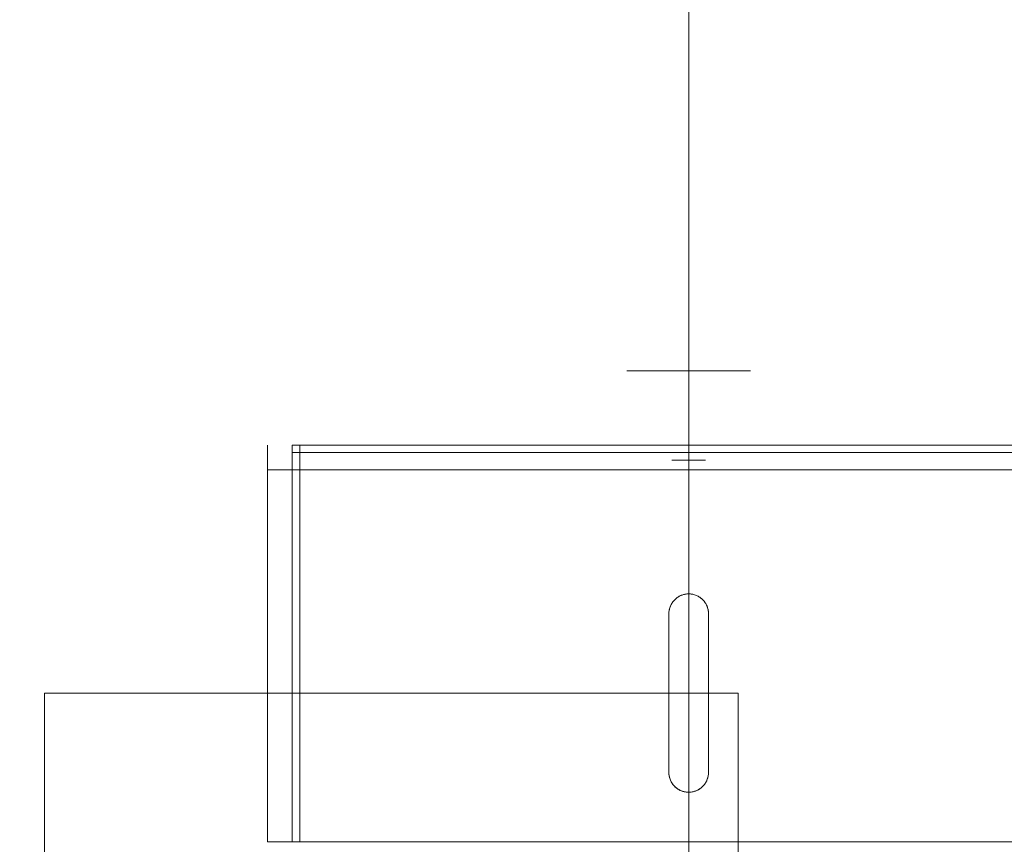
# Model space of a CAD drawing. Header units: millimetres. Extents: x -4395 to 65662, y -65530 to 6847.
# Tile 786 of 1034: x 26615 to 26814, y -17700 to -17534. Entities that reach past the tile are written whole.
import ezdxf

# ---------------------------------------------------------------- set-up
doc = ezdxf.new("R2010")
doc.units = ezdxf.units.MM
doc.layers.add('COTAS_P', color=1, linetype='Continuous', lineweight=0)
doc.layers.add('superior_C05', color=7, linetype='Continuous', lineweight=0)
doc.dimstyles.new('R19_100', dxfattribs={"dimtxt": 250, "dimasz": 150, "dimexe": 150, "dimexo": 80, "dimgap": 100, "dimtad": 1, "dimtih": 1, "dimtoh": 1, "dimdsep": 46, "dimcen": 0.09, "dimadec": 0, "dimazin": 0, "dimtfac": 1, "dimtdec": 4, "dimtofl": 0, "dimtmove": 0, "dimatfit": 3, "dimfxl": 1, "dimtolj": 1, "dimtzin": 0, "dimarcsym": 0})

# ---------------------------------------------------------------- blocks, each defined once
blk = doc.blocks.new('DIM_R33_31')
at = {"layer": 'COTAS_P'}
for p, q in [((24250.07, -17080), (24400.07, -17035)), ((26750.07, -17080), (26600.07, -17035)), ((24250.07, -17980), (24250.07, -17080)), ((24250.07, -17080), (26750.07, -17080)), ((24250.07, -17080), (24400.07, -17125)), ((26750.07, -17080), (26600.07, -17125)), ((26750.07, -17980), (26750.07, -17080))]:
    blk.add_line(p, q, dxfattribs=at)
blk.add_text('2500 P', height=250, dxfattribs=at).set_placement((25500.07, -16980))

msp = doc.modelspace()

# ---------------------------------------------------------------- linework, layer by layer
at = {"layer": 'superior_C05'}
for p, q in [((26737.602, -17605), (26737.571, -17605)), ((26737.664, -17605), (26737.602, -17605)), ((26737.757, -17605), (26737.664, -17605)), ((26737.881, -17605), (26737.757, -17605)), ((26738.035, -17605), (26737.881, -17605)), ((26738.218, -17605), (26738.035, -17605)), ((26738.432, -17605), (26738.218, -17605)), ((26738.674, -17605), (26738.432, -17605)), ((26738.944, -17605), (26738.674, -17605)), ((26739.242, -17605), (26738.944, -17605)), ((26739.567, -17605), (26739.242, -17605)), ((26739.918, -17605), (26739.567, -17605)), ((26740.295, -17605), (26739.918, -17605)), ((26740.695, -17605), (26740.295, -17605)), ((26741.119, -17605), (26740.695, -17605)), ((26741.565, -17605), (26741.119, -17605)), ((26742.033, -17605), (26741.565, -17605)), ((26742.52, -17605), (26742.033, -17605)), ((26743.026, -17605), (26742.52, -17605)), ((26743.55, -17605), (26743.026, -17605)), ((26744.089, -17605), (26743.55, -17605)), ((26744.644, -17605), (26744.089, -17605)), ((26745.212, -17605), (26744.644, -17605)), ((26745.792, -17605), (26745.212, -17605)), ((26746.383, -17605), (26745.792, -17605)), ((26746.983, -17605), (26746.383, -17605)), ((26746.694, -17605), (26746.677, -17605)), ((26746.719, -17605), (26746.694, -17605)), ((26746.753, -17605), (26746.719, -17605)), ((26746.795, -17605), (26746.753, -17605)), ((26746.845, -17605), (26746.795, -17605)), ((26746.903, -17605), (26746.845, -17605)), ((26746.968, -17605), (26746.903, -17605)), ((26747.042, -17605), (26746.968, -17605)), ((26747.591, -17605), (26746.983, -17605)), ((26747.123, -17605), (26747.042, -17605)), ((26747.211, -17605), (26747.123, -17605)), ((26747.307, -17605), (26747.211, -17605)), ((26747.409, -17605), (26747.307, -17605)), ((26747.518, -17605), (26747.409, -17605)), ((26747.634, -17605), (26747.518, -17605)), ((26748.204, -17605), (26747.591, -17605)), ((26747.755, -17605), (26747.634, -17605)), ((26747.882, -17605), (26747.755, -17605)), ((26748.015, -17605), (26747.882, -17605)), ((26748.152, -17605), (26748.015, -17605)), ((26748.295, -17605), (26748.152, -17605)), ((26748.823, -17605), (26748.204, -17605)), ((26748.441, -17605), (26748.295, -17605)), ((26748.592, -17605), (26748.441, -17605)), ((26748.747, -17605), (26748.592, -17605)), ((26748.905, -17605), (26748.747, -17605)), ((26749.444, -17605), (26748.823, -17605)), ((26749.065, -17605), (26748.905, -17605)), ((26749.229, -17605), (26749.065, -17605)), ((26749.394, -17605), (26749.229, -17605)), ((26749.561, -17605), (26749.394, -17605)), ((26750.067, -17605), (26749.444, -17605)), ((26749.729, -17605), (26749.561, -17605)), ((26749.898, -17605), (26749.729, -17605)), ((26750.067, -17605), (26749.898, -17605)), ((26750.067, -17605), (26750.691, -17605)), ((26750.237, -17605), (26750.067, -17605)), ((26750.406, -17605), (26750.237, -17605)), ((26750.574, -17605), (26750.406, -17605)), ((26750.741, -17605), (26750.574, -17605)), ((26750.691, -17605), (26751.312, -17605)), ((26750.906, -17605), (26750.741, -17605)), ((26751.07, -17605), (26750.906, -17605)), ((26751.23, -17605), (26751.07, -17605)), ((26751.388, -17605), (26751.23, -17605)), ((26751.312, -17605), (26751.931, -17605)), ((26751.543, -17605), (26751.388, -17605)), ((26751.694, -17605), (26751.543, -17605)), ((26751.84, -17605), (26751.694, -17605)), ((26751.983, -17605), (26751.84, -17605)), ((26751.931, -17605), (26752.544, -17605)), ((26752.12, -17605), (26751.983, -17605)), ((26752.253, -17605), (26752.12, -17605)), ((26752.38, -17605), (26752.253, -17605)), ((26752.501, -17605), (26752.38, -17605)), ((26752.617, -17605), (26752.501, -17605)), ((26752.544, -17605), (26753.152, -17605)), ((26752.726, -17605), (26752.617, -17605)), ((26752.828, -17605), (26752.726, -17605)), ((26752.924, -17605), (26752.828, -17605)), ((26753.012, -17605), (26752.924, -17605)), ((26753.093, -17605), (26753.012, -17605)), ((26753.167, -17605), (26753.093, -17605)), ((26753.152, -17605), (26753.752, -17605)), ((26753.232, -17605), (26753.167, -17605)), ((26753.29, -17605), (26753.232, -17605)), ((26753.34, -17605), (26753.29, -17605)), ((26753.382, -17605), (26753.34, -17605)), ((26753.416, -17605), (26753.382, -17605)), ((26753.441, -17605), (26753.416, -17605)), ((26753.458, -17605), (26753.441, -17605)), ((26753.752, -17605), (26754.343, -17605)), ((26754.343, -17605), (26754.923, -17605)), ((26754.923, -17605), (26755.491, -17605)), ((26755.491, -17605), (26756.046, -17605)), ((26756.046, -17605), (26756.585, -17605)), ((26756.585, -17605), (26757.109, -17605)), ((26757.109, -17605), (26757.615, -17605)), ((26757.615, -17605), (26758.102, -17605)), ((26758.102, -17605), (26758.57, -17605)), ((26758.57, -17605), (26759.016, -17605)), ((26759.016, -17605), (26759.44, -17605)), ((26759.44, -17605), (26759.84, -17605)), ((26759.84, -17605), (26760.217, -17605)), ((26760.217, -17605), (26760.568, -17605)), ((26760.568, -17605), (26760.893, -17605)), ((26760.893, -17605), (26761.191, -17605)), ((26761.191, -17605), (26761.461, -17605)), ((26761.461, -17605), (26761.703, -17605)), ((26761.703, -17605), (26761.917, -17605)), ((26761.917, -17605), (26762.1, -17605)), ((26762.1, -17605), (26762.254, -17605)), ((26762.254, -17605), (26762.378, -17605)), ((26762.378, -17605), (26762.47, -17605)), ((26762.47, -17605), (26762.533, -17605)), ((26762.533, -17605), (26762.564, -17605)), ((26665.067, -17620.112), (26665.067, -17620.012)), ((26665.067, -17620.31), (26665.067, -17620.112)), ((26665.067, -17620.608), (26665.067, -17620.31)), ((26665.067, -17621.003), (26665.067, -17620.608)), ((26665.067, -17621.495), (26665.067, -17621.003)), ((26665.067, -17622.083), (26665.067, -17621.495)), ((26670.067, -17700), (26670.067, -17620)), ((26670.067, -17620), (26830.067, -17620)), ((26670.067, -17621.5), (26670.067, -17620)), ((26670.067, -17620), (26671.567, -17620)), ((26670.067, -17621.5), (26830.067, -17621.5)), ((26671.567, -17700), (26671.567, -17620)), ((26665.067, -17622.765), (26665.067, -17622.083)), ((26665.067, -17623.54), (26665.067, -17622.765)), ((26665.067, -17624.405), (26665.067, -17623.54)), ((26746.694, -17623), (26746.677, -17623)), ((26746.719, -17623), (26746.694, -17623)), ((26746.753, -17623), (26746.719, -17623)), ((26746.795, -17623), (26746.753, -17623)), ((26746.845, -17623), (26746.795, -17623)), ((26746.903, -17623), (26746.845, -17623)), ((26746.968, -17623), (26746.903, -17623)), ((26747.042, -17623), (26746.968, -17623)), ((26747.123, -17623), (26747.042, -17623)), ((26747.211, -17623), (26747.123, -17623)), ((26747.307, -17623), (26747.211, -17623)), ((26747.409, -17623), (26747.307, -17623)), ((26747.518, -17623), (26747.409, -17623)), ((26747.634, -17623), (26747.518, -17623)), ((26747.755, -17623), (26747.634, -17623)), ((26747.882, -17623), (26747.755, -17623)), ((26748.015, -17623), (26747.882, -17623)), ((26748.152, -17623), (26748.015, -17623)), ((26748.295, -17623), (26748.152, -17623)), ((26748.441, -17623), (26748.295, -17623)), ((26748.592, -17623), (26748.441, -17623)), ((26748.747, -17623), (26748.592, -17623)), ((26748.905, -17623), (26748.747, -17623)), ((26749.065, -17623), (26748.905, -17623)), ((26749.229, -17623), (26749.065, -17623)), ((26749.394, -17623), (26749.229, -17623)), ((26749.561, -17623), (26749.394, -17623)), ((26749.729, -17623), (26749.561, -17623)), ((26749.898, -17623), (26749.729, -17623)), ((26750.067, -17623), (26749.898, -17623)), ((26750.067, -17623), (26750.237, -17623)), ((26750.237, -17623), (26750.406, -17623)), ((26750.406, -17623), (26750.574, -17623)), ((26750.574, -17623), (26750.741, -17623)), ((26750.741, -17623), (26750.906, -17623)), ((26750.906, -17623), (26751.07, -17623)), ((26751.07, -17623), (26751.23, -17623)), ((26751.23, -17623), (26751.388, -17623)), ((26751.388, -17623), (26751.543, -17623)), ((26751.543, -17623), (26751.694, -17623)), ((26751.694, -17623), (26751.84, -17623)), ((26751.84, -17623), (26751.983, -17623)), ((26751.983, -17623), (26752.12, -17623)), ((26752.12, -17623), (26752.253, -17623)), ((26752.253, -17623), (26752.38, -17623)), ((26752.38, -17623), (26752.501, -17623)), ((26752.501, -17623), (26752.617, -17623)), ((26752.617, -17623), (26752.726, -17623)), ((26752.726, -17623), (26752.828, -17623)), ((26752.828, -17623), (26752.924, -17623)), ((26752.924, -17623), (26753.012, -17623)), ((26753.012, -17623), (26753.093, -17623)), ((26753.093, -17623), (26753.167, -17623)), ((26753.167, -17623), (26753.232, -17623)), ((26753.232, -17623), (26753.29, -17623)), ((26753.29, -17623), (26753.34, -17623)), ((26753.34, -17623), (26753.382, -17623)), ((26753.382, -17623), (26753.416, -17623)), ((26753.416, -17623), (26753.441, -17623)), ((26753.441, -17623), (26753.458, -17623)), ((26665.067, -17625.359), (26665.067, -17624.405)), ((26665.067, -17700), (26665.067, -17625)), ((26665.067, -17625), (26835.067, -17625)), ((26665.067, -17626.399), (26665.067, -17625.359)), ((26737.602, -17625), (26737.571, -17625)), ((26737.664, -17625), (26737.602, -17625)), ((26737.757, -17625), (26737.664, -17625)), ((26737.881, -17625), (26737.757, -17625)), ((26738.035, -17625), (26737.881, -17625)), ((26738.218, -17625), (26738.035, -17625)), ((26738.432, -17625), (26738.218, -17625)), ((26738.674, -17625), (26738.432, -17625)), ((26738.944, -17625), (26738.674, -17625)), ((26739.242, -17625), (26738.944, -17625)), ((26739.567, -17625), (26739.242, -17625)), ((26739.918, -17625), (26739.567, -17625)), ((26740.295, -17625), (26739.918, -17625)), ((26740.695, -17625), (26740.295, -17625)), ((26741.119, -17625), (26740.695, -17625)), ((26741.565, -17625), (26741.119, -17625)), ((26742.033, -17625), (26741.565, -17625)), ((26742.52, -17625), (26742.033, -17625)), ((26743.026, -17625), (26742.52, -17625)), ((26743.55, -17625), (26743.026, -17625)), ((26744.089, -17625), (26743.55, -17625)), ((26744.644, -17625), (26744.089, -17625)), ((26745.212, -17625), (26744.644, -17625)), ((26745.792, -17625), (26745.212, -17625)), ((26746.383, -17625), (26745.792, -17625)), ((26746.983, -17625), (26746.383, -17625)), ((26747.591, -17625), (26746.983, -17625)), ((26748.204, -17625), (26747.591, -17625)), ((26748.823, -17625), (26748.204, -17625)), ((26749.444, -17625), (26748.823, -17625)), ((26750.067, -17625), (26749.444, -17625)), ((26750.691, -17625), (26750.067, -17625)), ((26751.312, -17625), (26750.691, -17625)), ((26751.931, -17625), (26751.312, -17625)), ((26752.544, -17625), (26751.931, -17625)), ((26753.152, -17625), (26752.544, -17625)), ((26753.752, -17625), (26753.152, -17625)), ((26754.343, -17625), (26753.752, -17625)), ((26754.923, -17625), (26754.343, -17625)), ((26755.491, -17625), (26754.923, -17625)), ((26756.046, -17625), (26755.491, -17625)), ((26756.585, -17625), (26756.046, -17625)), ((26757.109, -17625), (26756.585, -17625)), ((26757.615, -17625), (26757.109, -17625)), ((26758.102, -17625), (26757.615, -17625)), ((26758.57, -17625), (26758.102, -17625)), ((26759.016, -17625), (26758.57, -17625)), ((26759.44, -17625), (26759.016, -17625)), ((26759.84, -17625), (26759.44, -17625)), ((26760.217, -17625), (26759.84, -17625)), ((26760.568, -17625), (26760.217, -17625)), ((26760.893, -17625), (26760.568, -17625)), ((26761.191, -17625), (26760.893, -17625)), ((26761.461, -17625), (26761.191, -17625)), ((26761.703, -17625), (26761.461, -17625)), ((26761.917, -17625), (26761.703, -17625)), ((26762.1, -17625), (26761.917, -17625)), ((26762.254, -17625), (26762.1, -17625)), ((26762.378, -17625), (26762.254, -17625)), ((26762.47, -17625), (26762.378, -17625)), ((26762.47, -17625), (26762.533, -17625)), ((26762.533, -17625), (26762.564, -17625)), ((26665.067, -17627.522), (26665.067, -17626.399)), ((26665.067, -17628.727), (26665.067, -17627.522)), ((26665.067, -17630.009), (26665.067, -17628.727)), ((26665.067, -17631.365), (26665.067, -17630.009)), ((26665.067, -17632.793), (26665.067, -17631.365)), ((26665.067, -17634.288), (26665.067, -17632.793)), ((26665.067, -17635.848), (26665.067, -17634.288)), ((26665.067, -17637.467), (26665.067, -17635.848)), ((26665.067, -17639.143), (26665.067, -17637.467)), ((26665.067, -17640.87), (26665.067, -17639.143)), ((26665.067, -17642.645), (26665.067, -17640.87)), ((26665.067, -17644.463), (26665.067, -17642.645)), ((26665.067, -17646.319), (26665.067, -17644.463)), ((26665.067, -17648.21), (26665.067, -17646.319)), ((26665.067, -17650.13), (26665.067, -17648.21)), ((26665.067, -17652.074), (26665.067, -17650.13)), ((26747.104, -17651.314), (26746.975, -17651.462)), ((26747.116, -17651.3), (26747.026, -17651.403)), ((26747.239, -17651.172), (26747.104, -17651.314)), ((26747.211, -17651.2), (26747.116, -17651.3)), ((26747.31, -17651.102), (26747.211, -17651.2)), ((26747.381, -17651.036), (26747.239, -17651.172)), ((26747.415, -17651.006), (26747.31, -17651.102)), ((26747.53, -17650.908), (26747.381, -17651.036)), ((26747.525, -17650.912), (26747.415, -17651.006)), ((26747.64, -17650.821), (26747.525, -17650.912)), ((26747.685, -17650.787), (26747.53, -17650.908)), ((26747.76, -17650.732), (26747.64, -17650.821)), ((26747.845, -17650.674), (26747.685, -17650.787)), ((26747.885, -17650.648), (26747.76, -17650.732)), ((26748.011, -17650.569), (26747.845, -17650.674)), ((26748.015, -17650.566), (26747.885, -17650.648)), ((26748.182, -17650.472), (26748.011, -17650.569)), ((26748.15, -17650.489), (26748.015, -17650.566)), ((26748.289, -17650.417), (26748.15, -17650.489)), ((26748.357, -17650.384), (26748.182, -17650.472)), ((26748.433, -17650.349), (26748.289, -17650.417)), ((26748.537, -17650.304), (26748.357, -17650.384)), ((26748.581, -17650.286), (26748.433, -17650.349)), ((26748.72, -17650.234), (26748.537, -17650.304)), ((26748.733, -17650.229), (26748.581, -17650.286)), ((26748.906, -17650.172), (26748.72, -17650.234)), ((26748.889, -17650.178), (26748.733, -17650.229)), ((26749.049, -17650.132), (26748.889, -17650.178)), ((26749.096, -17650.12), (26748.906, -17650.172)), ((26749.211, -17650.093), (26749.049, -17650.132)), ((26749.287, -17650.077), (26749.096, -17650.12)), ((26749.377, -17650.06), (26749.211, -17650.093)), ((26749.481, -17650.043), (26749.287, -17650.077)), ((26749.546, -17650.034), (26749.377, -17650.06)), ((26749.675, -17650.019), (26749.481, -17650.043)), ((26749.718, -17650.015), (26749.546, -17650.034)), ((26749.871, -17650.005), (26749.675, -17650.019)), ((26749.892, -17650.004), (26749.718, -17650.015)), ((26750.067, -17650), (26749.871, -17650.005)), ((26750.067, -17650), (26749.892, -17650.004)), ((26750.067, -17650), (26750.152, -17650.001)), ((26750.264, -17650.005), (26750.067, -17650)), ((26750.237, -17650.004), (26750.152, -17650.001)), ((26750.399, -17650.014), (26750.237, -17650.004)), ((26750.46, -17650.019), (26750.264, -17650.005)), ((26750.56, -17650.03), (26750.399, -17650.014)), ((26750.654, -17650.043), (26750.46, -17650.019)), ((26750.718, -17650.053), (26750.56, -17650.03)), ((26750.848, -17650.077), (26750.654, -17650.043)), ((26750.874, -17650.082), (26750.718, -17650.053)), ((26751.039, -17650.12), (26750.848, -17650.077)), ((26751.044, -17650.121), (26750.874, -17650.082)), ((26751.229, -17650.172), (26751.044, -17650.121)), ((26751.409, -17650.232), (26751.229, -17650.172)), ((26751.415, -17650.234), (26751.229, -17650.172)), ((26751.584, -17650.299), (26751.409, -17650.232)), ((26751.598, -17650.304), (26751.415, -17650.234)), ((26751.753, -17650.373), (26751.584, -17650.299)), ((26751.778, -17650.384), (26751.598, -17650.304)), ((26751.917, -17650.453), (26751.753, -17650.373)), ((26751.953, -17650.472), (26751.778, -17650.384)), ((26752.075, -17650.54), (26751.917, -17650.453)), ((26752.124, -17650.569), (26751.953, -17650.472)), ((26752.226, -17650.632), (26752.075, -17650.54)), ((26752.29, -17650.674), (26752.124, -17650.569)), ((26752.37, -17650.729), (26752.226, -17650.632)), ((26752.45, -17650.787), (26752.29, -17650.674)), ((26752.508, -17650.831), (26752.37, -17650.729)), ((26752.605, -17650.908), (26752.45, -17650.787)), ((26752.639, -17650.936), (26752.508, -17650.831)), ((26752.754, -17651.036), (26752.605, -17650.908)), ((26752.776, -17651.056), (26752.639, -17650.936)), ((26752.896, -17651.172), (26752.754, -17651.036)), ((26752.919, -17651.195), (26752.776, -17651.056)), ((26753.031, -17651.314), (26752.896, -17651.172)), ((26753.054, -17651.339), (26752.919, -17651.195)), ((26753.16, -17651.462), (26753.031, -17651.314)), ((26753.179, -17651.486), (26753.054, -17651.339)), ((26665.067, -17654.038), (26665.067, -17652.074)), ((26746.119, -17653.36), (26746.101, -17653.482)), ((26746.144, -17653.22), (26746.111, -17653.413)), ((26746.141, -17653.238), (26746.119, -17653.36)), ((26746.166, -17653.116), (26746.141, -17653.238)), ((26746.187, -17653.028), (26746.144, -17653.22)), ((26746.196, -17652.995), (26746.166, -17653.116)), ((26746.24, -17652.839), (26746.187, -17653.028)), ((26746.229, -17652.875), (26746.196, -17652.995)), ((26746.266, -17652.755), (26746.229, -17652.875)), ((26746.301, -17652.652), (26746.24, -17652.839)), ((26746.307, -17652.636), (26746.266, -17652.755)), ((26746.372, -17652.469), (26746.301, -17652.652)), ((26746.352, -17652.518), (26746.307, -17652.636)), ((26746.401, -17652.4), (26746.352, -17652.518)), ((26746.452, -17652.29), (26746.372, -17652.469)), ((26746.454, -17652.284), (26746.401, -17652.4)), ((26746.54, -17652.114), (26746.452, -17652.29)), ((26746.511, -17652.169), (26746.454, -17652.284)), ((26746.572, -17652.055), (26746.511, -17652.169)), ((26746.637, -17651.944), (26746.54, -17652.114)), ((26746.637, -17651.942), (26746.572, -17652.055)), ((26746.742, -17651.778), (26746.637, -17651.944)), ((26746.707, -17651.831), (26746.637, -17651.942)), ((26746.78, -17651.721), (26746.707, -17651.831)), ((26746.855, -17651.617), (26746.742, -17651.778)), ((26746.858, -17651.613), (26746.78, -17651.721)), ((26746.975, -17651.462), (26746.855, -17651.617)), ((26746.939, -17651.507), (26746.858, -17651.613)), ((26747.026, -17651.403), (26746.939, -17651.507)), ((26753.28, -17651.617), (26753.16, -17651.462)), ((26753.296, -17651.638), (26753.179, -17651.486)), ((26753.393, -17651.778), (26753.28, -17651.617)), ((26753.404, -17651.793), (26753.296, -17651.638)), ((26753.498, -17651.944), (26753.393, -17651.778)), ((26753.503, -17651.952), (26753.404, -17651.793)), ((26753.595, -17652.114), (26753.498, -17651.944)), ((26753.594, -17652.113), (26753.503, -17651.952)), ((26753.677, -17652.277), (26753.594, -17652.113)), ((26753.683, -17652.29), (26753.595, -17652.114)), ((26753.752, -17652.443), (26753.677, -17652.277)), ((26753.763, -17652.469), (26753.683, -17652.29)), ((26753.819, -17652.611), (26753.752, -17652.443)), ((26753.834, -17652.652), (26753.763, -17652.469)), ((26753.877, -17652.781), (26753.819, -17652.611)), ((26753.895, -17652.839), (26753.834, -17652.652)), ((26753.928, -17652.952), (26753.877, -17652.781)), ((26753.948, -17653.028), (26753.895, -17652.839)), ((26753.971, -17653.125), (26753.928, -17652.952)), ((26753.991, -17653.22), (26753.948, -17653.028)), ((26754.005, -17653.298), (26753.971, -17653.125)), ((26754.024, -17653.413), (26753.991, -17653.22)), ((26754.033, -17653.473), (26754.005, -17653.298)), ((26665.067, -17656.017), (26665.067, -17654.038)), ((26746.072, -17653.804), (26746.067, -17654)), ((26746.067, -17654), (26746.068, -17653.926)), ((26746.067, -17686), (26746.067, -17654)), ((26746.07, -17653.852), (26746.068, -17653.926)), ((26746.077, -17653.728), (26746.07, -17653.852)), ((26746.087, -17653.608), (26746.072, -17653.804)), ((26746.087, -17653.605), (26746.077, -17653.728)), ((26746.111, -17653.413), (26746.087, -17653.608)), ((26746.101, -17653.482), (26746.087, -17653.605)), ((26754.048, -17653.608), (26754.024, -17653.413)), ((26754.052, -17653.648), (26754.033, -17653.473)), ((26754.063, -17653.804), (26754.048, -17653.608)), ((26754.064, -17653.824), (26754.052, -17653.648)), ((26754.067, -17654), (26754.063, -17653.804)), ((26754.067, -17654), (26754.064, -17653.824)), ((26754.067, -17654), (26754.067, -17686)), ((26665.067, -17658.006), (26665.067, -17656.017)), ((26665.067, -17660), (26665.067, -17658.006)), ((26665.067, -17660), (26665.067, -17661.994)), ((26665.067, -17661.994), (26665.067, -17663.983)), ((26665.067, -17663.983), (26665.067, -17665.962)), ((26665.067, -17665.962), (26665.067, -17667.926)), ((26665.067, -17667.926), (26665.067, -17669.87)), ((26620.067, -17750), (26620.067, -17670)), ((26620.067, -17670), (26760.067, -17670)), ((26665.067, -17669.87), (26665.067, -17671.79)), ((26760.067, -17750), (26760.067, -17670)), ((26665.067, -17671.79), (26665.067, -17673.681)), ((26665.067, -17673.681), (26665.067, -17675.537)), ((26665.067, -17675.537), (26665.067, -17677.355)), ((26665.067, -17677.355), (26665.067, -17679.13)), ((26665.067, -17679.13), (26665.067, -17680.857)), ((26665.067, -17680.857), (26665.067, -17682.533)), ((26665.067, -17682.533), (26665.067, -17684.152)), ((26665.067, -17684.152), (26665.067, -17685.712)), ((26665.067, -17685.712), (26665.067, -17687.207)), ((26746.067, -17686), (26746.071, -17686.176)), ((26746.067, -17686), (26746.072, -17686.199)), ((26746.071, -17686.176), (26746.083, -17686.352)), ((26746.072, -17686.199), (26746.087, -17686.398)), ((26746.083, -17686.352), (26746.102, -17686.528)), ((26746.087, -17686.398), (26746.112, -17686.596)), ((26746.102, -17686.528), (26746.13, -17686.702)), ((26746.112, -17686.596), (26746.147, -17686.793)), ((26746.13, -17686.702), (26746.165, -17686.876)), ((26746.147, -17686.793), (26746.191, -17686.987)), ((26746.165, -17686.876), (26746.208, -17687.049)), ((26746.191, -17686.987), (26746.245, -17687.179)), ((26746.208, -17687.049), (26746.258, -17687.221)), ((26753.888, -17687.186), (26753.924, -17687.063)), ((26753.89, -17687.179), (26753.944, -17686.987)), ((26753.924, -17687.063), (26753.955, -17686.94)), ((26753.944, -17686.987), (26753.988, -17686.793)), ((26753.955, -17686.94), (26753.983, -17686.816)), ((26753.983, -17686.816), (26754.007, -17686.692)), ((26753.988, -17686.793), (26754.023, -17686.596)), ((26754.007, -17686.692), (26754.027, -17686.567)), ((26754.023, -17686.596), (26754.048, -17686.398)), ((26754.027, -17686.567), (26754.043, -17686.441)), ((26754.043, -17686.441), (26754.055, -17686.316)), ((26754.048, -17686.398), (26754.063, -17686.199)), ((26754.055, -17686.316), (26754.063, -17686.19)), ((26754.063, -17686.199), (26754.067, -17686)), ((26754.063, -17686.19), (26754.066, -17686.095)), ((26754.067, -17686), (26754.066, -17686.095)), ((26665.067, -17687.207), (26665.067, -17688.635)), ((26665.067, -17688.635), (26665.067, -17689.991)), ((26746.245, -17687.179), (26746.309, -17687.368)), ((26746.258, -17687.221), (26746.317, -17687.391)), ((26746.309, -17687.368), (26746.382, -17687.554)), ((26746.317, -17687.391), (26746.384, -17687.559)), ((26746.382, -17687.554), (26746.464, -17687.736)), ((26746.384, -17687.559), (26746.459, -17687.725)), ((26746.459, -17687.725), (26746.542, -17687.889)), ((26746.464, -17687.736), (26746.555, -17687.913)), ((26746.542, -17687.889), (26746.633, -17688.05)), ((26746.555, -17687.913), (26746.654, -17688.086)), ((26746.633, -17688.05), (26746.733, -17688.209)), ((26746.654, -17688.086), (26746.763, -17688.253)), ((26746.733, -17688.209), (26746.841, -17688.364)), ((26746.763, -17688.253), (26746.879, -17688.415)), ((26746.841, -17688.364), (26746.958, -17688.516)), ((26746.879, -17688.415), (26747.003, -17688.571)), ((26746.958, -17688.516), (26747.084, -17688.664)), ((26747.003, -17688.571), (26747.135, -17688.721)), ((26747.084, -17688.664), (26747.218, -17688.808)), ((26747.135, -17688.721), (26747.275, -17688.863)), ((26747.218, -17688.808), (26747.363, -17688.947)), ((26747.275, -17688.863), (26747.421, -17688.999)), ((26747.363, -17688.947), (26747.5, -17689.068)), ((26747.421, -17688.999), (26747.574, -17689.127)), ((26747.5, -17689.068), (26747.631, -17689.172)), ((26747.574, -17689.127), (26747.733, -17689.248)), ((26752.402, -17689.248), (26752.561, -17689.127)), ((26752.514, -17689.165), (26752.628, -17689.073)), ((26752.561, -17689.127), (26752.714, -17688.999)), ((26752.628, -17689.073), (26752.738, -17688.978)), ((26752.714, -17688.999), (26752.86, -17688.863)), ((26752.738, -17688.978), (26752.844, -17688.88)), ((26752.844, -17688.88), (26752.944, -17688.779)), ((26752.86, -17688.863), (26753, -17688.721)), ((26752.944, -17688.779), (26753.04, -17688.677)), ((26753, -17688.721), (26753.132, -17688.571)), ((26753.04, -17688.677), (26753.131, -17688.572)), ((26753.131, -17688.572), (26753.218, -17688.465)), ((26753.132, -17688.571), (26753.256, -17688.415)), ((26753.218, -17688.465), (26753.3, -17688.356)), ((26753.256, -17688.415), (26753.372, -17688.253)), ((26753.3, -17688.356), (26753.378, -17688.245)), ((26753.372, -17688.253), (26753.481, -17688.086)), ((26753.378, -17688.245), (26753.452, -17688.133)), ((26753.452, -17688.133), (26753.521, -17688.019)), ((26753.481, -17688.086), (26753.58, -17687.913)), ((26753.521, -17688.019), (26753.586, -17687.903)), ((26753.58, -17687.913), (26753.671, -17687.736)), ((26753.586, -17687.903), (26753.646, -17687.786)), ((26753.646, -17687.786), (26753.703, -17687.668)), ((26753.671, -17687.736), (26753.753, -17687.554)), ((26753.703, -17687.668), (26753.755, -17687.549)), ((26753.753, -17687.554), (26753.826, -17687.368)), ((26753.755, -17687.549), (26753.804, -17687.429)), ((26753.804, -17687.429), (26753.848, -17687.308)), ((26753.826, -17687.368), (26753.89, -17687.179)), ((26753.848, -17687.308), (26753.888, -17687.186)), ((26665.067, -17689.991), (26665.067, -17691.273)), ((26747.631, -17689.172), (26747.767, -17689.273)), ((26747.733, -17689.248), (26747.897, -17689.36)), ((26747.767, -17689.273), (26747.91, -17689.368)), ((26747.897, -17689.36), (26748.067, -17689.464)), ((26747.91, -17689.368), (26748.059, -17689.459)), ((26748.059, -17689.459), (26748.214, -17689.545)), ((26748.067, -17689.464), (26748.243, -17689.559)), ((26748.214, -17689.545), (26748.376, -17689.625)), ((26748.243, -17689.559), (26748.422, -17689.646)), ((26748.376, -17689.625), (26748.543, -17689.698)), ((26748.422, -17689.646), (26748.606, -17689.723)), ((26748.543, -17689.698), (26748.716, -17689.765)), ((26748.606, -17689.723), (26748.794, -17689.792)), ((26748.716, -17689.765), (26748.896, -17689.825)), ((26748.794, -17689.792), (26748.984, -17689.85)), ((26748.896, -17689.825), (26749.081, -17689.876)), ((26748.984, -17689.85), (26749.177, -17689.9)), ((26749.081, -17689.876), (26749.251, -17689.916)), ((26749.177, -17689.9), (26749.373, -17689.939)), ((26749.251, -17689.916), (26749.407, -17689.945)), ((26749.373, -17689.939), (26749.57, -17689.969)), ((26749.407, -17689.945), (26749.565, -17689.968)), ((26749.565, -17689.968), (26749.724, -17689.985)), ((26749.57, -17689.969), (26749.769, -17689.989)), ((26749.724, -17689.985), (26749.885, -17689.996)), ((26749.769, -17689.989), (26749.968, -17689.999)), ((26749.885, -17689.996), (26749.976, -17689.999)), ((26749.968, -17689.999), (26750.167, -17689.999)), ((26750.067, -17690), (26749.976, -17689.999)), ((26750.067, -17690), (26750.244, -17689.996)), ((26750.167, -17689.999), (26750.366, -17689.989)), ((26750.244, -17689.996), (26750.419, -17689.985)), ((26750.366, -17689.989), (26750.565, -17689.969)), ((26750.419, -17689.985), (26750.592, -17689.965)), ((26750.565, -17689.969), (26750.762, -17689.939)), ((26750.592, -17689.965), (26750.764, -17689.939)), ((26750.762, -17689.939), (26750.958, -17689.9)), ((26750.764, -17689.939), (26750.932, -17689.905)), ((26750.932, -17689.905), (26751.098, -17689.865)), ((26750.958, -17689.9), (26751.151, -17689.85)), ((26751.098, -17689.865), (26751.26, -17689.818)), ((26751.151, -17689.85), (26751.341, -17689.792)), ((26751.26, -17689.818), (26751.418, -17689.765)), ((26751.341, -17689.792), (26751.529, -17689.723)), ((26751.418, -17689.765), (26751.573, -17689.706)), ((26751.529, -17689.723), (26751.713, -17689.646)), ((26751.573, -17689.706), (26751.722, -17689.642)), ((26751.713, -17689.646), (26751.892, -17689.559)), ((26751.722, -17689.642), (26751.867, -17689.572)), ((26751.867, -17689.572), (26752.006, -17689.499)), ((26751.892, -17689.559), (26752.067, -17689.464)), ((26752.006, -17689.499), (26752.14, -17689.421)), ((26752.067, -17689.464), (26752.238, -17689.36)), ((26752.14, -17689.421), (26752.27, -17689.339)), ((26752.238, -17689.36), (26752.402, -17689.248)), ((26752.27, -17689.339), (26752.394, -17689.254)), ((26752.394, -17689.254), (26752.514, -17689.165)), ((26665.067, -17691.273), (26665.067, -17692.478)), ((26665.067, -17692.478), (26665.067, -17693.601)), ((26665.067, -17693.601), (26665.067, -17694.641)), ((26665.067, -17694.641), (26665.067, -17695.595)), ((26665.067, -17695.595), (26665.067, -17696.46)), ((26665.067, -17696.46), (26665.067, -17697.235)), ((26665.067, -17697.235), (26665.067, -17697.917)), ((26665.067, -17697.917), (26665.067, -17698.505)), ((26665.067, -17698.505), (26665.067, -17698.997)), ((26665.067, -17698.997), (26665.067, -17699.392)), ((26665.067, -17699.392), (26665.067, -17699.69)), ((26665.067, -17699.69), (26665.067, -17699.888)), ((26665.067, -17699.888), (26665.067, -17699.988)), ((26665.067, -17700), (26835.067, -17700)), ((26670.067, -17700), (26830.067, -17700)), ((26670.067, -17700), (26671.567, -17700)), ((26737.602, -17700), (26737.571, -17700)), ((26737.664, -17700), (26737.602, -17700)), ((26737.757, -17700), (26737.664, -17700)), ((26737.881, -17700), (26737.757, -17700)), ((26738.035, -17700), (26737.881, -17700)), ((26738.218, -17700), (26738.035, -17700)), ((26738.432, -17700), (26738.218, -17700)), ((26738.674, -17700), (26738.432, -17700)), ((26738.944, -17700), (26738.674, -17700)), ((26739.242, -17700), (26738.944, -17700)), ((26739.567, -17700), (26739.242, -17700)), ((26739.918, -17700), (26739.567, -17700)), ((26740.295, -17700), (26739.918, -17700)), ((26740.695, -17700), (26740.295, -17700)), ((26741.119, -17700), (26740.695, -17700)), ((26741.565, -17700), (26741.119, -17700)), ((26742.033, -17700), (26741.565, -17700)), ((26742.52, -17700), (26742.033, -17700)), ((26743.026, -17700), (26742.52, -17700)), ((26743.55, -17700), (26743.026, -17700)), ((26744.089, -17700), (26743.55, -17700)), ((26744.644, -17700), (26744.089, -17700)), ((26745.212, -17700), (26744.644, -17700)), ((26745.792, -17700), (26745.212, -17700)), ((26746.383, -17700), (26745.792, -17700)), ((26746.983, -17700), (26746.383, -17700)), ((26747.591, -17700), (26746.983, -17700)), ((26748.204, -17700), (26747.591, -17700)), ((26748.823, -17700), (26748.204, -17700)), ((26749.444, -17700), (26748.823, -17700)), ((26750.067, -17700), (26749.444, -17700)), ((26750.691, -17700), (26750.067, -17700)), ((26751.312, -17700), (26750.691, -17700)), ((26751.931, -17700), (26751.312, -17700)), ((26752.544, -17700), (26751.931, -17700)), ((26753.152, -17700), (26752.544, -17700)), ((26753.752, -17700), (26753.152, -17700)), ((26754.343, -17700), (26753.752, -17700)), ((26754.923, -17700), (26754.343, -17700)), ((26755.491, -17700), (26754.923, -17700)), ((26756.046, -17700), (26755.491, -17700)), ((26756.585, -17700), (26756.046, -17700)), ((26757.109, -17700), (26756.585, -17700)), ((26757.615, -17700), (26757.109, -17700)), ((26758.102, -17700), (26757.615, -17700)), ((26758.57, -17700), (26758.102, -17700)), ((26759.016, -17700), (26758.57, -17700)), ((26759.44, -17700), (26759.016, -17700)), ((26759.84, -17700), (26759.44, -17700)), ((26760.217, -17700), (26759.84, -17700)), ((26760.568, -17700), (26760.217, -17700)), ((26760.893, -17700), (26760.568, -17700)), ((26761.191, -17700), (26760.893, -17700)), ((26761.461, -17700), (26761.191, -17700)), ((26761.703, -17700), (26761.461, -17700)), ((26761.917, -17700), (26761.703, -17700)), ((26762.1, -17700), (26761.917, -17700)), ((26762.254, -17700), (26762.1, -17700)), ((26762.378, -17700), (26762.254, -17700)), ((26762.47, -17700), (26762.378, -17700)), ((26762.47, -17700), (26762.533, -17700)), ((26762.533, -17700), (26762.564, -17700))]:
    msp.add_line(p, q, dxfattribs=at)

# ---------------------------------------------------------------- dimensions: what is measured, and where the dimension line sits
at = {"layer": 'COTAS_P'}
dim = msp.add_aligned_dim(p1=(24250.067, -17980), p2=(26750.067, -17980), distance=900, text='<> P', dimstyle='R19_100', dxfattribs=at)
dim.commit()
dim.dimension.update_dxf_attribs({"geometry": 'DIM_R33_31', "text_midpoint": (25500.067, -17080)})

doc.saveas('drawing.dxf')
